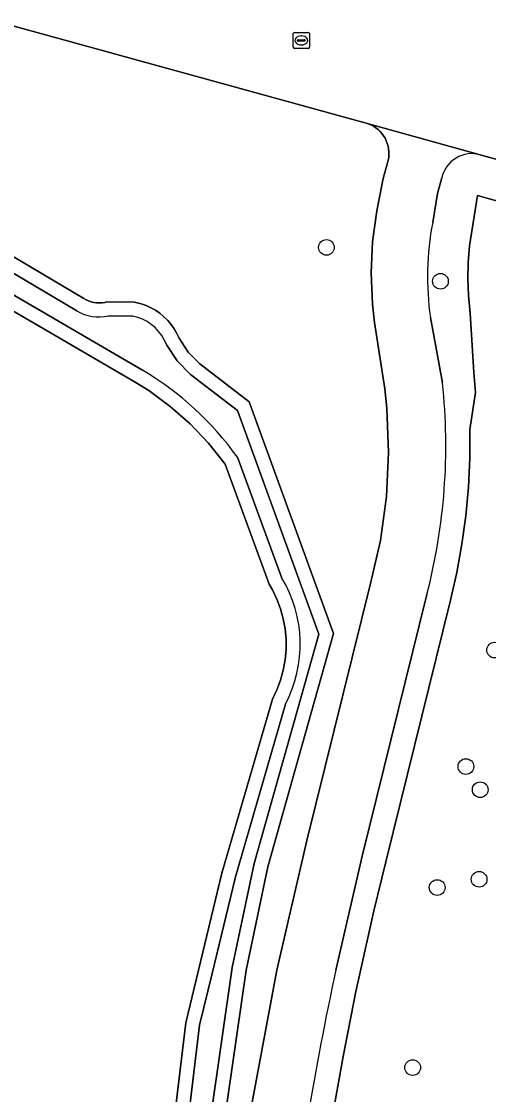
# Model space of a CAD drawing. Extents: x 161385 to 162589, y 388479 to 389756.
# Drawn here: x 162174.2 to 162203.3, y 388742.2 to 388809.1 of the extents above; entities that cross this region are included whole.
import ezdxf

# ---------------------------------------------------------------- set-up
doc = ezdxf.new("R2010")
doc.units = 0
for name, color, linetype in [('IMGEO_Berm_groen', 7, 'Continuous'), ('IMGEO_Boom', 7, 'Continuous'), ('IMGEO_Fietspad_gesloten', 7, 'Continuous'), ('IMGEO_Groenvoorziening', 7, 'Continuous'), ('IMGEO_Loofbos', 7, 'Continuous'), ('IMGEO_Oever', 7, 'Continuous'), ('IMGEO_Rijbaan_lokaal_gesloten', 7, 'Continuous'), ('IMGEO_Rioolput', 7, 'Continuous'), ('IMGEO_Waterloop', 7, 'Continuous')]:
    doc.layers.add(name, color=color, linetype=linetype)

msp = doc.modelspace()

# ---------------------------------------------------------------- linework, layer by layer
at = {"layer": 'IMGEO_Berm_groen'}
for points in [[(162211.048, 388798.507), (162202.77, 388800.823)], [(162200.371, 388799.377), (162200.112, 388798.397), (162199.808, 388796.6)], [(162193.499, 388740.561), (162194.225, 388744.62), (162195.027, 388748.658), (162195.242, 388749.672), (162196.145, 388753.699), (162196.882, 388756.748), (162200.909, 388773.061), (162201.309, 388774.777), (162201.634, 388776.543), (162201.879, 388778.321), (162202.04, 388780.111), (162202.118, 388781.905), (162202.114, 388783.702), (162202.484, 388786.004), (162202.374, 388787.24), (162202.153, 388790.947), (162202.031, 388792.052), (162201.988, 388793.08), (162202.013, 388794.111), (162202.107, 388795.136), (162202.604, 388798.273), (162210.309, 388796.119)], [(162199.668, 388790.673), (162200.422, 388786.594)], [(162199.448, 388773.401), (162195.426, 388757.107), (162193.778, 388750)]]:
    msp.add_lwpolyline(points, dxfattribs=at)
for centre, radius, start, end in [((162202.261, 388798.955), 1.937, 74.75853, 167.40051), ((162217.393, 388793.219), 17.907, 169.1183, 188.17546), ((162163.354, 388782.698), 37.273, 345.55573, 5.99964), ((162403.128, 388705.189), 214.092, 167.91817, 170.41916)]:
    msp.add_arc(centre, radius, start, end, dxfattribs=at)
at = {"layer": 'IMGEO_Boom'}
for centre in [(162193.192, 388795.045), (162200.292, 388792.933), (162203.663, 388769.943), (162201.877, 388762.686), (162202.768, 388761.243), (162200.089, 388755.143), (162202.7, 388755.656), (162198.564, 388743.921)]:
    msp.add_circle(centre, 0.489, dxfattribs=at)
at = {"layer": 'IMGEO_Fietspad_gesloten'}
for points in [[(162202.77, 388800.823), (162195.671, 388802.792), (162195.801, 388802.749), (162195.963, 388802.681), (162196.118, 388802.598), (162196.266, 388802.502), (162196.404, 388802.393), (162196.531, 388802.273), (162196.648, 388802.141), (162196.752, 388802), (162196.843, 388801.85), (162196.92, 388801.692), (162196.983, 388801.528), (162197.031, 388801.359), (162197.064, 388801.186), (162197.081, 388801.012), (162197.083, 388800.836), (162197.069, 388800.661), (162197.039, 388800.488), (162196.994, 388800.318), (162196.735, 388799.351), (162196.323, 388797.325), (162196.061, 388795.397), (162195.972, 388793.453), (162196.057, 388791.508), (162196.189, 388790.366), (162196.823, 388786.236), (162196.952, 388785.015), (162197.064, 388782.261), (162196.93, 388779.509), (162196.55, 388776.78), (162195.928, 388774.095), (162191.97, 388758.076), (162190.109, 388750), (162188.536, 388741.532)], [(162199.808, 388796.6), (162200.112, 388798.397), (162200.371, 388799.377)], [(162200.422, 388786.594), (162199.668, 388790.673)], [(162193.778, 388750), (162195.426, 388757.107), (162199.448, 388773.401)]]:
    msp.add_lwpolyline(points, dxfattribs=at)
for centre, radius, start, end in [((162202.261, 388798.955), 1.937, 74.75853, 167.40051), ((162217.393, 388793.219), 17.907, 169.1183, 188.17546), ((162163.354, 388782.698), 37.273, 345.55573, 5.99964), ((162403.128, 388705.189), 214.092, 167.91817, 170.41916)]:
    msp.add_arc(centre, radius, start, end, dxfattribs=at)
at = {"layer": 'IMGEO_Groenvoorziening'}
for points in [[(162195.928, 388774.095), (162196.55, 388776.78), (162196.93, 388779.509), (162197.064, 388782.261), (162196.952, 388785.015), (162196.823, 388786.236), (162196.189, 388790.366), (162196.057, 388791.508), (162195.972, 388793.453), (162196.061, 388795.397), (162196.323, 388797.325), (162196.735, 388799.351), (162196.994, 388800.318), (162197.039, 388800.488), (162197.069, 388800.661), (162197.083, 388800.836), (162197.081, 388801.012), (162197.064, 388801.186), (162197.031, 388801.359), (162196.983, 388801.528), (162196.92, 388801.692), (162196.843, 388801.85), (162196.752, 388802), (162196.648, 388802.141), (162196.531, 388802.273), (162196.404, 388802.393), (162196.266, 388802.502), (162196.118, 388802.598), (162195.963, 388802.681), (162195.801, 388802.749), (162195.671, 388802.792), (162140.186, 388818.105)], [(162171.074, 388796.012), (162178.078, 388791.853), (162178.229, 388791.773), (162178.386, 388791.706), (162178.548, 388791.653), (162178.715, 388791.616), (162178.884, 388791.593), (162179.055, 388791.586), (162179.225, 388791.594), (162179.394, 388791.617), (162179.528, 388791.646), (162181.221, 388791.631), (162181.333, 388791.61), (162181.653, 388791.53), (162181.964, 388791.422), (162182.265, 388791.286), (162182.552, 388791.124), (162182.823, 388790.937), (162183.077, 388790.727), (162183.311, 388790.495), (162183.523, 388790.242), (162183.711, 388789.972), (162183.875, 388789.686), (162184.013, 388789.387), (162184.582, 388788.521), (162185.306, 388787.78), (162188.39, 388785.424), (162193.632, 388770.975), (162189.553, 388756.443), (162188.194, 388750), (162186.166, 388735.884)], [(162182.441, 388730.142), (162184.437, 388746.716), (162185.228, 388750), (162186.682, 388756.035), (162189.827, 388766.893), (162190.106, 388767.475), (162190.333, 388768.079), (162190.504, 388768.701), (162190.619, 388769.336), (162190.677, 388769.979), (162190.678, 388770.624), (162190.62, 388771.267), (162190.506, 388771.902), (162190.335, 388772.525), (162190.109, 388773.129), (162189.831, 388773.711), (162189.63, 388774.062), (162186.881, 388781.532), (162185.852, 388782.834), (162184.71, 388784.039), (162183.465, 388785.137), (162182.128, 388786.119), (162181.291, 388786.646), (162168.421, 388794.144)], [(162168.937, 388698.323), (162184.152, 388696.632), (162185.097, 388697.352), (162185.266, 388700.364), (162186.329, 388700.295), (162186.802, 388723.126), (162187.239, 388731.997), (162188.536, 388741.532), (162190.109, 388750), (162191.97, 388758.076), (162195.928, 388774.095)]]:
    msp.add_lwpolyline(points, dxfattribs=at)
at = {"layer": 'IMGEO_Loofbos'}
msp.add_lwpolyline([(162210.309, 388796.119), (162202.604, 388798.273), (162202.107, 388795.136), (162202.013, 388794.111), (162201.988, 388793.08), (162202.031, 388792.052), (162202.153, 388790.947), (162202.374, 388787.24), (162202.484, 388786.004), (162202.114, 388783.702), (162202.118, 388781.905), (162202.04, 388780.111), (162201.879, 388778.321), (162201.634, 388776.543), (162201.309, 388774.777), (162200.909, 388773.061), (162196.882, 388756.748), (162196.145, 388753.699), (162195.242, 388749.672), (162195.027, 388748.658), (162194.225, 388744.62), (162193.499, 388740.561)], dxfattribs=at)
at = {"layer": 'IMGEO_Oever'}
for points in [[(162128.042, 388809.049), (162133.167, 388806.694), (162163.234, 388798.981), (162163.652, 388798.817), (162167.217, 388797.195), (162170.635, 388795.256), (162177.65, 388791.09)], [(162181.744, 388787.394), (162168.865, 388794.898), (162165.815, 388796.711), (162162.588, 388798.258), (162161.117, 388798.851), (162131.506, 388806.467), (162128.792, 388807.093), (162127.395, 388807.421)], [(162188.194, 388750), (162189.553, 388756.443), (162193.632, 388770.975), (162188.39, 388785.424), (162185.306, 388787.78), (162184.582, 388788.521), (162184.013, 388789.387), (162183.875, 388789.686), (162183.711, 388789.972), (162183.523, 388790.242), (162183.311, 388790.495), (162183.077, 388790.727), (162182.823, 388790.937), (162182.552, 388791.124), (162182.265, 388791.286), (162181.964, 388791.422), (162181.653, 388791.53), (162181.333, 388791.61), (162181.221, 388791.631), (162179.528, 388791.646), (162179.394, 388791.617), (162179.225, 388791.594), (162179.055, 388791.586), (162178.884, 388791.593), (162178.715, 388791.616), (162178.548, 388791.653), (162178.386, 388791.706), (162178.229, 388791.773), (162178.078, 388791.853), (162171.074, 388796.012)], [(162168.421, 388794.144), (162181.291, 388786.646), (162182.128, 388786.119), (162183.465, 388785.137), (162184.71, 388784.039), (162185.852, 388782.834), (162186.881, 388781.532), (162189.63, 388774.062), (162189.831, 388773.711), (162190.109, 388773.129), (162190.335, 388772.525), (162190.506, 388771.902), (162190.62, 388771.267), (162190.678, 388770.624), (162190.677, 388769.979), (162190.619, 388769.336), (162190.504, 388768.701), (162190.333, 388768.079), (162190.106, 388767.475), (162189.827, 388766.893), (162186.682, 388756.035), (162185.228, 388750), (162184.437, 388746.716), (162182.441, 388730.142)], [(162179.618, 388790.771), (162181.136, 388790.757)], [(162183.097, 388789.284), (162183.246, 388788.961), (162183.897, 388787.97), (162184.725, 388787.123), (162187.655, 388784.885), (162192.714, 388770.941), (162188.703, 388756.652), (162187.332, 388750.153), (162185.295, 388735.972), (162184.552, 388723.272), (162185.037, 388717.142), (162184.455, 388714.365), (162183.794, 388702.552), (162183.687, 388700.43), (162183.935, 388699.637)], [(162190.425, 388774.433), (162187.654, 388781.965)], [(162181.262, 388699.18), (162181.646, 388702.644), (162182.486, 388705.941), (162182.916, 388714.198), (162183.314, 388730.079), (162185.299, 388746.561), (162186.078, 388749.795), (162187.528, 388755.811), (162190.647, 388766.58)], [(162186.166, 388735.884), (162188.194, 388750)]]:
    msp.add_lwpolyline(points, dxfattribs=at)
for centre, radius, start, end in [((162179.046, 388793.472), 2.761, 239.62613, 281.95949), ((162180.599, 388788.001), 2.808, 27.19291, 78.98319), ((162171.764, 388770.599), 19.536, 35.57668, 59.28137), ((162183.496, 388770.307), 8.064, 332.46903, 30.76955)]:
    msp.add_arc(centre, radius, start, end, dxfattribs=at)
at = {"layer": 'IMGEO_Rijbaan_lokaal_gesloten'}
msp.add_lwpolyline([(162080.428, 388807.257), (162097.873, 388814.565), (162098.832, 388814.951), (162101.922, 388816.079), (162107.927, 388817.816), (162114.064, 388819.011), (162120.283, 388819.652), (162125.034, 388819.921), (162130.132, 388819.769), (162135.196, 388819.162), (162138.364, 388818.491), (162139.775, 388818.192), (162140.186, 388818.105), (162195.671, 388802.792), (162202.77, 388800.823), (162211.048, 388798.507)], dxfattribs=at)
at = {"layer": 'IMGEO_Rioolput'}
for p, q in [((162191.205, 388808.449), (162192.057, 388808.449)), ((162191.13, 388807.523), (162191.13, 388808.375)), ((162191.389, 388807.943), (162191.389, 388807.955)), ((162191.827, 388807.906), (162191.429, 388807.906)), ((162191.432, 388807.992), (162191.83, 388807.992)), ((162191.618, 388808.229), (162191.643, 388808.229)), ((162191.873, 388807.955), (162191.873, 388807.943)), ((162192.131, 388808.375), (162192.131, 388807.523)), ((162192.057, 388807.449), (162191.205, 388807.449)), ((162191.641, 388807.669), (162191.616, 388807.669))]:
    msp.add_line(p, q, dxfattribs=at)
for points in [[(162191.205, 388808.449), (162192.057, 388808.449)], [(162191.13, 388807.523), (162191.13, 388808.375)], [(162192.131, 388808.375), (162192.131, 388807.523)], [(162192.057, 388807.449), (162191.205, 388807.449)]]:
    msp.add_lwpolyline(points, dxfattribs=at)
for centre, radius, start, end in [((162191.207, 388808.373), 0.0765, 91.55205, 178.44795), ((162191.207, 388808.373), 0.0765, 91.55205, 178.44795), ((162192.055, 388808.373), 0.0765, 1.55205, 88.44795), ((162192.055, 388808.373), 0.0765, 1.55205, 88.44795), ((162191.429, 388807.952), 0.0403, 85.87752, 175.75265), ((162191.426, 388807.942), 0.0366, 178.93798, 274.71019), ((162191.83, 388807.949), 0.043, 264.86636, 352.45326), ((162191.834, 388807.954), 0.0386, 1.73085, 96.63898), ((162191.207, 388807.525), 0.0765, 181.55205, 268.44795), ((162191.207, 388807.525), 0.0765, 181.55205, 268.44795), ((162192.055, 388807.525), 0.0765, 271.55205, 358.44795), ((162192.055, 388807.525), 0.0765, 271.55205, 358.44795)]:
    msp.add_arc(centre, radius, start, end, dxfattribs=at)
for centre, major_axis, ratio, start_param, end_param in [((162191.617, 388807.949), (-0.387, 0.002), 0.722429, 4.712389, 7.853982), ((162191.642, 388807.949), (-0.39, 0.002), 0.717154, 1.570796, 4.712389)]:
    msp.add_ellipse(centre, major_axis=major_axis, ratio=ratio, start_param=start_param, end_param=end_param, dxfattribs=at)
at = {"layer": 'IMGEO_Waterloop'}
for points in [[(162177.65, 388791.09), (162170.635, 388795.256), (162167.217, 388797.195), (162163.652, 388798.817), (162163.234, 388798.981), (162133.167, 388806.694), (162128.042, 388809.049)], [(162127.395, 388807.421), (162128.792, 388807.093), (162131.506, 388806.467), (162161.117, 388798.851), (162162.588, 388798.258), (162165.815, 388796.711), (162168.865, 388794.898), (162181.744, 388787.394)], [(162181.136, 388790.757), (162179.618, 388790.771)], [(162183.935, 388699.637), (162183.687, 388700.43), (162183.794, 388702.552), (162184.455, 388714.365), (162185.037, 388717.142), (162184.552, 388723.272), (162185.295, 388735.972), (162187.332, 388750.153), (162188.703, 388756.652), (162192.714, 388770.941), (162187.655, 388784.885), (162184.725, 388787.123), (162183.897, 388787.97), (162183.246, 388788.961), (162183.097, 388789.284)], [(162187.654, 388781.965), (162190.425, 388774.433)], [(162190.647, 388766.58), (162187.528, 388755.811), (162186.078, 388749.795), (162185.299, 388746.561), (162183.314, 388730.079), (162182.916, 388714.198), (162182.486, 388705.941), (162181.646, 388702.644), (162181.262, 388699.18)]]:
    msp.add_lwpolyline(points, dxfattribs=at)
for centre, radius, start, end in [((162179.046, 388793.472), 2.761, 239.62613, 281.95949), ((162180.599, 388788.001), 2.808, 27.19291, 78.98319), ((162171.764, 388770.599), 19.536, 35.57668, 59.28137), ((162183.496, 388770.307), 8.064, 332.46903, 30.76955)]:
    msp.add_arc(centre, radius, start, end, dxfattribs=at)

doc.saveas('drawing.dxf')
